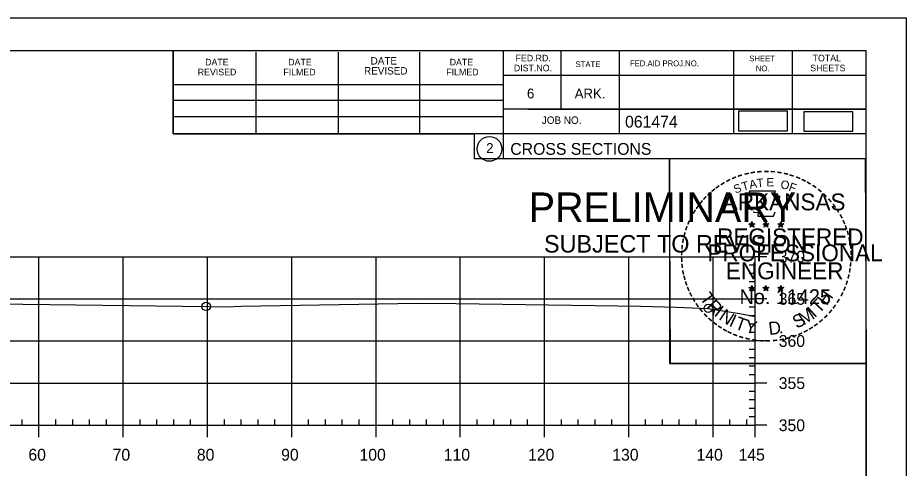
# Model space of a CAD drawing. Extents: x 1359801 to 1362404, y 372415 to 374228.
# Drawn here: x 1361261.2 to 1361366.6, y 373534.5 to 373588 of the extents above; entities that cross this region are included whole.
import ezdxf

# ---------------------------------------------------------------- set-up
doc = ezdxf.new("R2010")
doc.units = 0
for name, color, linetype in [('S_DRG_PT_SYM', 7, 'Continuous'), ('S_MAILBOX', 7, 'Continuous'), ('S_PRIMARY_CTL', 7, 'Continuous'), ('S_PRIMARY_CTL_ANNOT', 7, 'Continuous'), ('S_SHOULDER', 7, 'Continuous'), ('S_TELEPHONE_UTILITIES', 7, 'Continuous'), ('S_UNDERGROUND_CABLE', 7, 'Continuous'), ('S_UTL_PT_SYM', 7, 'Continuous'), ('S_WATER_UTILITIES', 7, 'Continuous')]:
    doc.layers.add(name, color=color, linetype=linetype)

msp = doc.modelspace()

# ---------------------------------------------------------------- linework, layer by layer
at = {"layer": 'S_DRG_PT_SYM'}
msp.add_lwpolyline([(1361258.58, 373554.02), (1361283.89, 373553.69), (1361285.93, 373553.67), (1361287.72, 373553.71), (1361308.64, 373554.1), (1361313.21, 373554.04), (1361335.13, 373553.73), (1361339.33, 373553.6), (1361343.15, 373553.47), (1361346.62, 373552.9), (1361346.88, 373552.85), (1361348.71, 373552.49)], dxfattribs=at)
at = {"layer": 'S_MAILBOX'}
for p, q in [((1361058.71, 373559.6), (1361348.71, 373559.6)), ((1361263.71, 373539.6), (1361263.71, 373559.6)), ((1361273.71, 373539.6), (1361273.71, 373559.6)), ((1361283.71, 373539.6), (1361283.71, 373559.6)), ((1361293.71, 373539.6), (1361293.71, 373559.6)), ((1361303.71, 373539.6), (1361303.71, 373559.6)), ((1361313.71, 373539.6), (1361313.71, 373559.6)), ((1361323.71, 373539.6), (1361323.71, 373559.6)), ((1361333.71, 373539.6), (1361333.71, 373559.6)), ((1361343.71, 373539.6), (1361343.71, 373559.6)), ((1361348.71, 373539.6), (1361348.71, 373559.6)), ((1361058.71, 373554.6), (1361348.71, 373554.6)), ((1361058.71, 373549.6), (1361348.71, 373549.6)), ((1361058.71, 373544.6), (1361348.71, 373544.6)), ((1361058.71, 373539.6), (1361348.71, 373539.6))]:
    msp.add_line(p, q, dxfattribs=at)
at = {"layer": 'S_SHOULDER'}
for p, q in [((1361033.31, 373587.95), (1361366.64, 373587.95)), ((1361337.92, 373548.8), (1361337.92, 373548.8))]:
    msp.add_line(p, q, dxfattribs=at)
for points in [[(1361033.3, 373587.95), (1361366.64, 373587.95), (1361366.64, 373374.61), (1361033.3, 373374.61)], [(1361279.63, 373584.06), (1361279.63, 373574.18), (1361315.36, 373574.18), (1361315.36, 373571.26), (1361338.56, 373571.26), (1361338.56, 373546.93), (1361361.89, 373546.93), (1361361.89, 373378.6), (1361045.71, 373378.6), (1361045.71, 373584.06)], [(1361338.56, 373571.26), (1361361.77, 373571.26), (1361361.89, 373546.93), (1361338.68, 373546.93)]]:
    msp.add_lwpolyline(points, close=True, dxfattribs=at)
for centre in [(1361283.55, 373553.7), (1361343.15, 373553.47)]:
    msp.add_circle(centre, 0.5, dxfattribs=at)
at = {"layer": 'S_TELEPHONE_UTILITIES'}
for p, q in [((1361347.98, 373563.51), (1361348.32, 373563.4)), ((1361347.98, 373563.51), (1361348.23, 373563.47)), ((1361347.98, 373563.51), (1361348.21, 373563.39)), ((1361348.11, 373563.1), (1361348.32, 373563.4)), ((1361348.11, 373563.1), (1361348.23, 373563.35)), ((1361348.11, 373563.1), (1361348.32, 373563.32)), ((1361348.32, 373563.77), (1361348.28, 373563.51)), ((1361348.32, 373563.4), (1361348.32, 373563.77)), ((1361348.32, 373563.77), (1361348.37, 373563.52)), ((1361348.67, 373563.51), (1361348.32, 373563.4)), ((1361348.54, 373563.1), (1361348.32, 373563.4)), ((1361348.54, 373563.1), (1361348.32, 373563.32)), ((1361348.67, 373563.51), (1361348.39, 373563.46)), ((1361348.54, 373563.1), (1361348.4, 373563.4)), ((1361348.67, 373563.51), (1361348.47, 373563.41)), ((1361349.65, 373563.51), (1361349.99, 373563.4)), ((1361349.65, 373563.51), (1361349.9, 373563.47)), ((1361349.65, 373563.51), (1361349.88, 373563.39)), ((1361349.78, 373563.1), (1361349.99, 373563.4)), ((1361349.78, 373563.1), (1361349.9, 373563.35)), ((1361349.78, 373563.1), (1361349.99, 373563.32)), ((1361349.99, 373563.77), (1361349.95, 373563.51)), ((1361349.99, 373563.4), (1361349.99, 373563.77)), ((1361349.99, 373563.77), (1361350.04, 373563.52)), ((1361350.34, 373563.51), (1361349.99, 373563.4)), ((1361350.21, 373563.1), (1361349.99, 373563.4)), ((1361350.21, 373563.1), (1361349.99, 373563.32)), ((1361350.34, 373563.51), (1361350.06, 373563.46)), ((1361350.21, 373563.1), (1361350.07, 373563.4)), ((1361350.34, 373563.51), (1361350.14, 373563.41)), ((1361351.41, 373563.5), (1361351.76, 373563.39)), ((1361351.41, 373563.5), (1361351.66, 373563.46)), ((1361351.41, 373563.5), (1361351.65, 373563.38)), ((1361351.54, 373563.09), (1361351.76, 373563.39)), ((1361351.54, 373563.09), (1361351.67, 373563.34)), ((1361351.54, 373563.09), (1361351.76, 373563.31)), ((1361351.76, 373563.75), (1361351.72, 373563.5)), ((1361351.76, 373563.39), (1361351.76, 373563.75)), ((1361351.76, 373563.75), (1361351.81, 373563.5)), ((1361352.11, 373563.5), (1361351.76, 373563.39)), ((1361351.97, 373563.09), (1361351.76, 373563.39)), ((1361351.97, 373563.09), (1361351.76, 373563.31)), ((1361352.11, 373563.5), (1361351.82, 373563.45)), ((1361351.97, 373563.09), (1361351.83, 373563.38)), ((1361352.11, 373563.5), (1361351.9, 373563.4)), ((1361347.97, 373555.94), (1361348.32, 373555.83)), ((1361347.97, 373555.94), (1361348.22, 373555.89)), ((1361347.97, 373555.94), (1361348.21, 373555.82)), ((1361348.32, 373556.19), (1361348.28, 373555.94)), ((1361348.32, 373555.83), (1361348.32, 373556.19)), ((1361348.32, 373556.19), (1361348.37, 373555.94)), ((1361348.67, 373555.94), (1361348.32, 373555.83)), ((1361348.67, 373555.94), (1361348.38, 373555.89)), ((1361348.67, 373555.94), (1361348.46, 373555.84)), ((1361349.64, 373555.94), (1361349.99, 373555.83)), ((1361349.64, 373555.94), (1361349.89, 373555.89)), ((1361349.64, 373555.94), (1361349.88, 373555.82)), ((1361349.99, 373556.19), (1361349.95, 373555.94)), ((1361349.99, 373555.83), (1361349.99, 373556.19)), ((1361349.99, 373556.19), (1361350.04, 373555.94)), ((1361350.34, 373555.94), (1361349.99, 373555.83)), ((1361350.34, 373555.94), (1361350.05, 373555.89)), ((1361350.34, 373555.94), (1361350.13, 373555.84)), ((1361351.41, 373555.93), (1361351.76, 373555.82)), ((1361351.41, 373555.93), (1361351.66, 373555.88)), ((1361351.41, 373555.93), (1361351.64, 373555.81)), ((1361351.76, 373556.18), (1361351.72, 373555.93)), ((1361351.76, 373555.82), (1361351.76, 373556.18)), ((1361351.76, 373556.18), (1361351.81, 373555.93)), ((1361352.1, 373555.93), (1361351.76, 373555.82)), ((1361352.1, 373555.93), (1361351.82, 373555.88)), ((1361352.1, 373555.93), (1361351.9, 373555.83)), ((1361348.1, 373555.53), (1361348.32, 373555.83)), ((1361348.1, 373555.53), (1361348.23, 373555.78)), ((1361348.1, 373555.53), (1361348.32, 373555.75)), ((1361348.53, 373555.53), (1361348.32, 373555.83)), ((1361348.53, 373555.53), (1361348.32, 373555.75)), ((1361348.53, 373555.53), (1361348.4, 373555.82)), ((1361349.77, 373555.53), (1361349.99, 373555.83)), ((1361349.77, 373555.53), (1361349.9, 373555.78)), ((1361349.77, 373555.53), (1361349.99, 373555.75)), ((1361350.2, 373555.53), (1361349.99, 373555.83)), ((1361350.2, 373555.53), (1361349.99, 373555.75)), ((1361350.2, 373555.53), (1361350.07, 373555.82)), ((1361351.54, 373555.52), (1361351.76, 373555.82)), ((1361351.54, 373555.52), (1361351.67, 373555.77)), ((1361351.54, 373555.52), (1361351.75, 373555.74)), ((1361351.97, 373555.52), (1361351.75, 373555.74)), ((1361351.97, 373555.52), (1361351.76, 373555.82)), ((1361351.97, 373555.52), (1361351.83, 373555.81))]:
    msp.add_line(p, q, dxfattribs=at)
for points in [[(1361348.02, 373567.39), (1361348.29, 373566.56)], [(1361351.53, 373566.47), (1361351.67, 373566.75), (1361350.98, 373566.73), (1361351.13, 373567.39), (1361348.02, 373567.39)], [(1361348.51, 373564.97), (1361348.51, 373564.88), (1361349.07, 373564.86), (1361349.02, 373564.39), (1361350.89, 373564.39), (1361351.09, 373564.92)], [(1361348.32, 373563.77), (1361348.54, 373563.1), (1361347.98, 373563.51), (1361348.67, 373563.51), (1361348.11, 373563.1), (1361348.32, 373563.77)], [(1361349.99, 373563.77), (1361350.21, 373563.1), (1361349.65, 373563.51), (1361350.34, 373563.51), (1361349.78, 373563.1), (1361349.99, 373563.77)], [(1361351.76, 373563.75), (1361351.97, 373563.09), (1361351.41, 373563.5), (1361352.11, 373563.5), (1361351.54, 373563.09), (1361351.76, 373563.75)], [(1361348.32, 373556.19), (1361348.53, 373555.53), (1361347.97, 373555.94), (1361348.67, 373555.94), (1361348.1, 373555.53), (1361348.32, 373556.19)], [(1361349.99, 373556.19), (1361350.2, 373555.53), (1361349.64, 373555.94), (1361350.34, 373555.94), (1361349.77, 373555.53), (1361349.99, 373556.19)], [(1361351.76, 373556.18), (1361351.97, 373555.52), (1361351.41, 373555.93), (1361352.1, 373555.93), (1361351.54, 373555.52), (1361351.76, 373556.18)]]:
    msp.add_lwpolyline(points, dxfattribs=at)
for centre, radius in [((1361348.32, 373563.4), 0.172), ((1361348.32, 373563.4), 0.145), ((1361348.32, 373563.4), 0.116), ((1361348.32, 373563.4), 0.0991), ((1361348.32, 373563.4), 0.0747), ((1361348.32, 373563.4), 0.0495), ((1361348.32, 373563.4), 0.0296), ((1361349.99, 373563.4), 0.172), ((1361349.99, 373563.4), 0.145), ((1361349.99, 373563.4), 0.116), ((1361349.99, 373563.4), 0.0991), ((1361349.99, 373563.4), 0.0747), ((1361349.99, 373563.4), 0.0495), ((1361349.99, 373563.4), 0.0296), ((1361351.76, 373563.39), 0.172), ((1361351.76, 373563.39), 0.145), ((1361351.76, 373563.39), 0.116), ((1361351.76, 373563.39), 0.0991), ((1361351.76, 373563.39), 0.0747), ((1361351.76, 373563.39), 0.0495), ((1361351.76, 373563.39), 0.0296), ((1361348.32, 373555.83), 0.172), ((1361348.32, 373555.83), 0.145), ((1361348.32, 373555.83), 0.116), ((1361348.32, 373555.83), 0.0991), ((1361348.32, 373555.83), 0.0747), ((1361348.32, 373555.83), 0.0495), ((1361349.99, 373555.83), 0.172), ((1361349.99, 373555.83), 0.145), ((1361349.99, 373555.83), 0.116), ((1361349.99, 373555.83), 0.0991), ((1361349.99, 373555.83), 0.0747), ((1361349.99, 373555.83), 0.0495), ((1361351.76, 373555.82), 0.172), ((1361351.76, 373555.82), 0.145), ((1361351.76, 373555.82), 0.116), ((1361351.76, 373555.82), 0.0991), ((1361351.76, 373555.82), 0.0747), ((1361348.32, 373555.83), 0.0296), ((1361349.99, 373555.83), 0.0296), ((1361351.76, 373555.82), 0.0495), ((1361351.76, 373555.82), 0.0296)]:
    msp.add_circle(centre, radius, dxfattribs=at)
at = {"layer": 'S_UNDERGROUND_CABLE'}
for points in [[(1361346.74, 373574.55), (1361352.57, 373574.55), (1361352.57, 373576.86), (1361346.74, 373576.86)], [(1361354.47, 373574.48), (1361360.3, 373574.48), (1361360.3, 373576.79), (1361354.47, 373576.79)]]:
    msp.add_lwpolyline(points, close=True, dxfattribs=at)
at = {"layer": 'S_UTL_PT_SYM'}
for p, q in [((1361045.71, 373584.06), (1361361.89, 373584.06)), ((1361279.63, 373574.18), (1361279.63, 373584.06)), ((1361289.49, 373574.18), (1361289.49, 373583.86)), ((1361299.25, 373574.18), (1361299.25, 373583.86)), ((1361308.93, 373574.18), (1361308.93, 373583.86)), ((1361318.79, 373584.06), (1361318.79, 373571.26)), ((1361325.63, 373584.06), (1361325.63, 373577.12)), ((1361332.57, 373584.06), (1361332.57, 373574.18)), ((1361346.15, 373584.06), (1361346.15, 373574.18)), ((1361353.09, 373584.06), (1361353.09, 373574.18)), ((1361361.89, 373378.6), (1361361.89, 373584.06)), ((1361361.89, 373581.12), (1361318.79, 373581.12)), ((1361361.89, 373581.14), (1361361.89, 373581.14)), ((1361279.63, 373580.04), (1361318.79, 373580.04)), ((1361279.63, 373578.18), (1361318.79, 373578.18)), ((1361361.89, 373577.12), (1361318.79, 373577.12)), ((1361321.75, 373577.12), (1361361.89, 373577.12)), ((1361279.63, 373574.18), (1361279.63, 373576.24)), ((1361279.63, 373576.24), (1361318.79, 373576.24)), ((1361361.89, 373574.18), (1361279.63, 373574.18)), ((1361318.79, 373571.26), (1361361.89, 373571.26))]:
    msp.add_line(p, q, dxfattribs=at)
msp.add_circle((1361317.18, 373572.39), 1.47, dxfattribs=at)
at = {"layer": 'S_WATER_UTILITIES'}
for p, q in [((1361348.71, 373539.6), (1361348.71, 373559.6)), ((1361350.11, 373559.6), (1361348.71, 373559.6)), ((1361348.71, 373558.6), (1361348.01, 373558.6)), ((1361348.71, 373557.6), (1361348.01, 373557.6)), ((1361348.71, 373556.6), (1361348.01, 373556.6)), ((1361348.71, 373555.6), (1361348.01, 373555.6)), ((1361350.11, 373554.6), (1361348.71, 373554.6)), ((1361348.71, 373553.6), (1361348.01, 373553.6)), ((1361348.71, 373552.6), (1361348.01, 373552.6)), ((1361348.71, 373551.6), (1361348.01, 373551.6)), ((1361348.71, 373550.6), (1361348.01, 373550.6)), ((1361350.11, 373549.6), (1361348.71, 373549.6)), ((1361348.71, 373548.6), (1361348.01, 373548.6)), ((1361348.71, 373547.6), (1361348.01, 373547.6)), ((1361348.71, 373546.6), (1361348.01, 373546.6)), ((1361348.71, 373545.6), (1361348.01, 373545.6)), ((1361350.11, 373544.6), (1361348.71, 373544.6)), ((1361348.71, 373543.6), (1361348.01, 373543.6)), ((1361348.71, 373542.6), (1361348.01, 373542.6)), ((1361348.71, 373541.6), (1361348.01, 373541.6)), ((1361261.71, 373539.6), (1361261.71, 373540.3)), ((1361265.71, 373539.6), (1361265.71, 373540.3)), ((1361267.71, 373539.6), (1361267.71, 373540.3)), ((1361269.71, 373539.6), (1361269.71, 373540.3)), ((1361271.71, 373539.6), (1361271.71, 373540.3)), ((1361275.71, 373539.6), (1361275.71, 373540.3)), ((1361277.71, 373539.6), (1361277.71, 373540.3)), ((1361279.71, 373539.6), (1361279.71, 373540.3)), ((1361281.71, 373539.6), (1361281.71, 373540.3)), ((1361285.71, 373539.6), (1361285.71, 373540.3)), ((1361287.71, 373539.6), (1361287.71, 373540.3)), ((1361289.71, 373539.6), (1361289.71, 373540.3)), ((1361291.71, 373539.6), (1361291.71, 373540.3)), ((1361295.71, 373539.6), (1361295.71, 373540.3)), ((1361297.71, 373539.6), (1361297.71, 373540.3)), ((1361299.71, 373539.6), (1361299.71, 373540.3)), ((1361301.71, 373539.6), (1361301.71, 373540.3)), ((1361305.71, 373539.6), (1361305.71, 373540.3)), ((1361307.71, 373539.6), (1361307.71, 373540.3)), ((1361309.71, 373539.6), (1361309.71, 373540.3)), ((1361311.71, 373539.6), (1361311.71, 373540.3)), ((1361315.71, 373539.6), (1361315.71, 373540.3)), ((1361317.71, 373539.6), (1361317.71, 373540.3)), ((1361319.71, 373539.6), (1361319.71, 373540.3)), ((1361321.71, 373539.6), (1361321.71, 373540.3)), ((1361325.71, 373539.6), (1361325.71, 373540.3)), ((1361327.71, 373539.6), (1361327.71, 373540.3)), ((1361329.71, 373539.6), (1361329.71, 373540.3)), ((1361331.71, 373539.6), (1361331.71, 373540.3)), ((1361335.71, 373539.6), (1361335.71, 373540.3)), ((1361337.71, 373539.6), (1361337.71, 373540.3)), ((1361339.71, 373539.6), (1361339.71, 373540.3)), ((1361341.71, 373539.6), (1361341.71, 373540.3)), ((1361345.71, 373539.6), (1361345.71, 373540.3)), ((1361347.71, 373539.6), (1361347.71, 373540.3)), ((1361348.71, 373540.6), (1361348.01, 373540.6)), ((1361058.71, 373539.6), (1361348.71, 373539.6)), ((1361263.71, 373538.2), (1361263.71, 373539.6)), ((1361273.71, 373538.2), (1361273.71, 373539.6)), ((1361283.71, 373538.2), (1361283.71, 373539.6)), ((1361293.71, 373538.2), (1361293.71, 373539.6)), ((1361303.71, 373538.2), (1361303.71, 373539.6)), ((1361313.71, 373538.2), (1361313.71, 373539.6)), ((1361323.71, 373538.2), (1361323.71, 373539.6)), ((1361333.71, 373538.2), (1361333.71, 373539.6)), ((1361343.71, 373538.2), (1361343.71, 373539.6)), ((1361348.71, 373538.2), (1361348.71, 373539.6)), ((1361350.11, 373539.6), (1361348.71, 373539.6))]:
    msp.add_line(p, q, dxfattribs=at)

# ---------------------------------------------------------------- texts
at = {"layer": 'S_PRIMARY_CTL'}
for s, p in [('370', (1361351.51, 373558.9)), ('365', (1361351.51, 373553.9)), ('360', (1361351.51, 373548.9)), ('355', (1361351.51, 373543.9)), ('350', (1361351.51, 373538.9)), ('60', (1361262.45, 373535.4)), ('70', (1361272.45, 373535.4)), ('80', (1361282.45, 373535.4)), ('90', (1361292.45, 373535.4)), ('100', (1361301.75, 373535.4)), ('110', (1361311.75, 373535.4)), ('120', (1361321.75, 373535.4)), ('130', (1361331.75, 373535.4)), ('140', (1361341.75, 373535.4)), ('145', (1361346.74, 373535.4))]:
    msp.add_text(s, height=1.4, dxfattribs=at).set_placement(p)
at = {"layer": 'S_PRIMARY_CTL_ANNOT'}
for s, height, p in [('PRELIMINARY', 3.5, (1361321.84, 373563.72)), ('DWB', 0.01, (1361322.59, 373565.57)), ('SUBJECT TO REVISION', 2.0751, (1361323.65, 373560.09))]:
    msp.add_text(s, height=height, rotation=360, dxfattribs=at).set_placement(p)
at = {"layer": 'S_SHOULDER'}
msp.add_text('+', height=0.1, dxfattribs=at).set_placement((1361335.09, 373553.68))
at = {"layer": 'S_TELEPHONE_UTILITIES'}
for s, height, rotation, p in [('-', 1.6, 13.6301, (1361347.51, 373568.76)), ('-', 1.6, 10.2193, (1361348.19, 373568.92)), ('-', 1.6, 5.8968, (1361348.92, 373569.03)), ('-', 1.6, 0.1862, (1361349.69, 373569.1)), ('-', 1.6, 357.743, (1361350.42, 373569.09)), ('-', 1.6, 352.1617, (1361351.16, 373569.03)), ('-', 1.6, 347.2049, (1361351.88, 373568.92)), ('-', 1.6, 28.7918, (1361345.5, 373567.93)), ('-', 1.6, 24.3072, (1361346.13, 373568.25)), ('-', 1.6, 19.1761, (1361346.76, 373568.52)), ('T', 1, 16.4036, (1361347.28, 373567.4)), ('A', 1, 11.2132, (1361348.11, 373567.65)), ('T', 1, 6.0228, (1361348.96, 373567.82)), ('E', 1, 0.8323, (1361350.06, 373567.93)), ('O', 1, 350.4515, (1361351.67, 373567.72)), ('-', 1.6, 342.3362, (1361352.51, 373568.76)), ('-', 1.6, 337.8551, (1361353.25, 373568.54)), ('-', 1.6, 334.1211, (1361353.88, 373568.27)), ('-', 1.6, 329.6409, (1361354.46, 373567.99)), ('-', 1.6, 38.9507, (1361343.85, 373566.79)), ('-', 1.6, 36.2317, (1361344.32, 373567.17)), ('-', 1.6, 34.0636, (1361344.9, 373567.56)), ('S', 1, 21.594, (1361346.37, 373567.07)), ('F', 1, 340.0707, (1361352.62, 373567.49)), ('-', 1.6, 325.8627, (1361355.1, 373567.63)), ('-', 1.6, 320.5297, (1361355.71, 373567.2)), ('-', 1.6, 48.423, (1361342.96, 373565.89)), ('-', 1.6, 42.9622, (1361343.41, 373566.37)), ('ARKANSAS', 2, 360, (1361344.87, 373565.1)), ('-', 1.6, 315.5786, (1361356.31, 373566.71)), ('-', 1.6, 309.8797, (1361356.88, 373566.16)), ('-', 1.6, 54.2325, (1361342.15, 373564.84)), ('-', 1.6, 50.6142, (1361342.56, 373565.41)), ('-', 1.6, 306.6522, (1361357.4, 373565.56)), ('-', 1.6, 62.8713, (1361341.51, 373563.7)), ('-', 1.6, 58.0706, (1361341.82, 373564.31)), ('-', 1.4, 303.6753, (1361357.89, 373564.99)), ('-', 1.6, 299.6684, (1361358.21, 373564.39)), ('-', 1.6, 72.3945, (1361341.03, 373562.46)), ('-', 1.6, 67.7743, (1361341.25, 373563.09)), ('DWB', 0.01, 360, (1361348.31, 373563.4)), ('DWB', 0.01, 360, (1361349.98, 373563.4)), ('DWB', 0.01, 360, (1361351.75, 373563.39)), ('-', 1.6, 294.6628, (1361358.53, 373563.77)), ('-', 1.6, 290.5728, (1361358.79, 373563.2)), ('-', 1.6, 75.461, (1361340.84, 373561.74)), ('REGISTERED', 2, 360, (1361344.19, 373560.95)), ('-', 1.6, 285.1233, (1361359.02, 373562.62)), ('-', 1.6, 81.2013, (1361340.7, 373561.03)), ('-', 1.6, 280.5493, (1361359.22, 373561.87)), ('-', 1.6, 89.0622, (1361340.6, 373559.64)), ('-', 1.6, 85.1863, (1361340.63, 373560.34)), ('PROFESSIONAL', 2, 360, (1361343.04, 373559.05)), ('-', 1.6, 276.5962, (1361359.39, 373561.11)), ('-', 1.6, 274.3301, (1361359.45, 373560.38)), ('-', 1.6, 94.1959, (1361340.64, 373558.91)), ('-', 1.6, 269.9407, (1361359.48, 373559.75)), ('-', 1.6, 98.9479, (1361340.71, 373558.25)), ('-', 1.6, 101.7149, (1361340.84, 373557.51)), ('ENGINEER', 2, 360, (1361345.23, 373556.92)), ('-', 1.6, 260.9953, (1361359.39, 373558.43)), ('-', 1.6, 263.5172, (1361359.46, 373559.09)), ('-', 1.6, 105.4578, (1361341.01, 373556.92)), ('-', 1.6, 255.7626, (1361359.28, 373557.75)), ('-', 1.6, 109.0874, (1361341.22, 373556.29)), ('-', 1.6, 114.0643, (1361341.48, 373555.69)), ('-', 1.6, 247.8887, (1361358.88, 373556.36)), ('-', 1.6, 252.8681, (1361359.1, 373557.03)), ('-', 1.6, 115.7289, (1361341.78, 373555.07)), ('T', 1.54, 306.0406, (1361342.08, 373554.67)), ('No. 11425', 1.757, 360, (1361346.86, 373553.97)), ('DWB', 0.01, 360, (1361348.31, 373555.82)), ('DWB', 0.01, 360, (1361349.98, 373555.82)), ('DWB', 0.01, 360, (1361351.74, 373555.81)), ('H', 1.54, 54.6088, (1361357.2, 373553.7)), ('-', 1.6, 244.6197, (1361358.61, 373555.73)), ('-', 1.6, 120.4471, (1361342.14, 373554.49)), ('-', 1.6, 125.8934, (1361342.54, 373553.93)), ('R', 1.54, 314.005, (1361342.84, 373553.62)), ('I', 1.54, 321.9694, (1361343.74, 373552.69)), ('T', 1.54, 46.6444, (1361356.31, 373552.76)), ('-', 1.6, 233.8452, (1361357.82, 373554.33)), ('-', 1.6, 239.0712, (1361358.22, 373554.98)), ('-', 1.6, 130.7181, (1361343, 373553.38)), ('-', 1.6, 134.2238, (1361343.52, 373552.83)), ('N', 1.54, 326.5002, (1361344.31, 373552.22)), ('I', 1.54, 335.3603, (1361345.52, 373551.43)), ('S', 1.54, 26.9312, (1361353.63, 373551.03)), ('M', 1.54, 32.6563, (1361354.46, 373551.43)), ('I', 1.54, 42.1136, (1361355.75, 373552.28)), ('-', 1.6, 225.7653, (1361356.91, 373553.2)), ('-', 1.6, 231.2538, (1361357.39, 373553.76)), ('-', 1.6, 138.9338, (1361344.04, 373552.37)), ('-', 1.6, 144.6463, (1361344.6, 373551.96)), ('T', 1.54, 339.8912, (1361346.18, 373551.1)), ('Y', 1.54, 347.8556, (1361347.4, 373550.66)), ('D', 1.54, 6.3969, (1361350.38, 373550.3)), ('-', 1.6, 215.7363, (1361355.84, 373552.22)), ('-', 1.6, 221.0851, (1361356.39, 373552.69)), ('-', 1.6, 148.0898, (1361345.16, 373551.59)), ('-', 1.6, 151.5704, (1361345.74, 373551.26)), ('-', 1.6, 154.6002, (1361346.26, 373551.02)), ('.', 1.54, 13.7642, (1361351.57, 373550.43)), ('-', 1.6, 204.2516, (1361354.12, 373551.16)), ('-', 1.6, 207.3568, (1361354.75, 373551.48)), ('-', 1.6, 212.2491, (1361355.3, 373551.83)), ('-', 1.6, 158.5612, (1361346.89, 373550.76)), ('-', 1.6, 162.7983, (1361347.57, 373550.55)), ('-', 1.6, 167.5555, (1361348.29, 373550.39)), ('-', 1.6, 173.1155, (1361349.06, 373550.28)), ('-', 1.6, 176.5183, (1361349.81, 373550.22)), ('-', 1.6, 181.5918, (1361350.55, 373550.24)), ('-', 1.6, 185.8167, (1361351.36, 373550.32)), ('-', 1.6, 191.2858, (1361352.1, 373550.45)), ('-', 1.6, 195.4743, (1361352.83, 373550.65)), ('-', 1.6, 200.7184, (1361353.5, 373550.89))]:
    msp.add_text(s, height=height, rotation=rotation, dxfattribs=at).set_placement(p)
at = {"layer": 'S_UTL_PT_SYM'}
for s, height, p in [('FED.RD.', 0.782, (1361320.27, 373582.78)), ('SHEET', 0.684, (1361348.01, 373582.78)), ('TOTAL', 0.782, (1361355.53, 373582.78)), ('DATE', 0.782, (1361283.43, 373582.3)), ('DATE', 0.782, (1361293.29, 373582.3)), ('DATE', 0.879, (1361303.07, 373582.4)), ('DATE', 0.782, (1361312.45, 373582.3)), ('DIST.NO.', 0.782, (1361320.07, 373581.6)), ('STATE', 0.684, (1361327.39, 373582.1)), ('FED.AID PROJ.NO.', 0.684, (1361333.85, 373582.2)), ('NO.', 0.684, (1361348.79, 373581.6)), ('SHEETS', 0.782, (1361355.25, 373581.6)), ('REVISED', 0.782, (1361282.55, 373581.12)), ('FILMED', 0.782, (1361292.71, 373581.12)), ('REVISED', 0.879, (1361302.29, 373581.22)), ('FILMED', 0.782, (1361312.05, 373581.12)), ('6', 1.17, (1361321.63, 373578.38)), ('ARK.', 1.172, (1361327.29, 373578.38)), ('JOB NO.', 0.879, (1361323.39, 373575.36)), ('061474', 1.4, (1361333.27, 373574.92)), ('2', 1.17, (1361316.79, 373571.91)), ('CROSS SECTIONS', 1.4, (1361319.65, 373571.69))]:
    msp.add_text(s, height=height, rotation=360, dxfattribs=at).set_placement(p)

doc.saveas('drawing.dxf')
